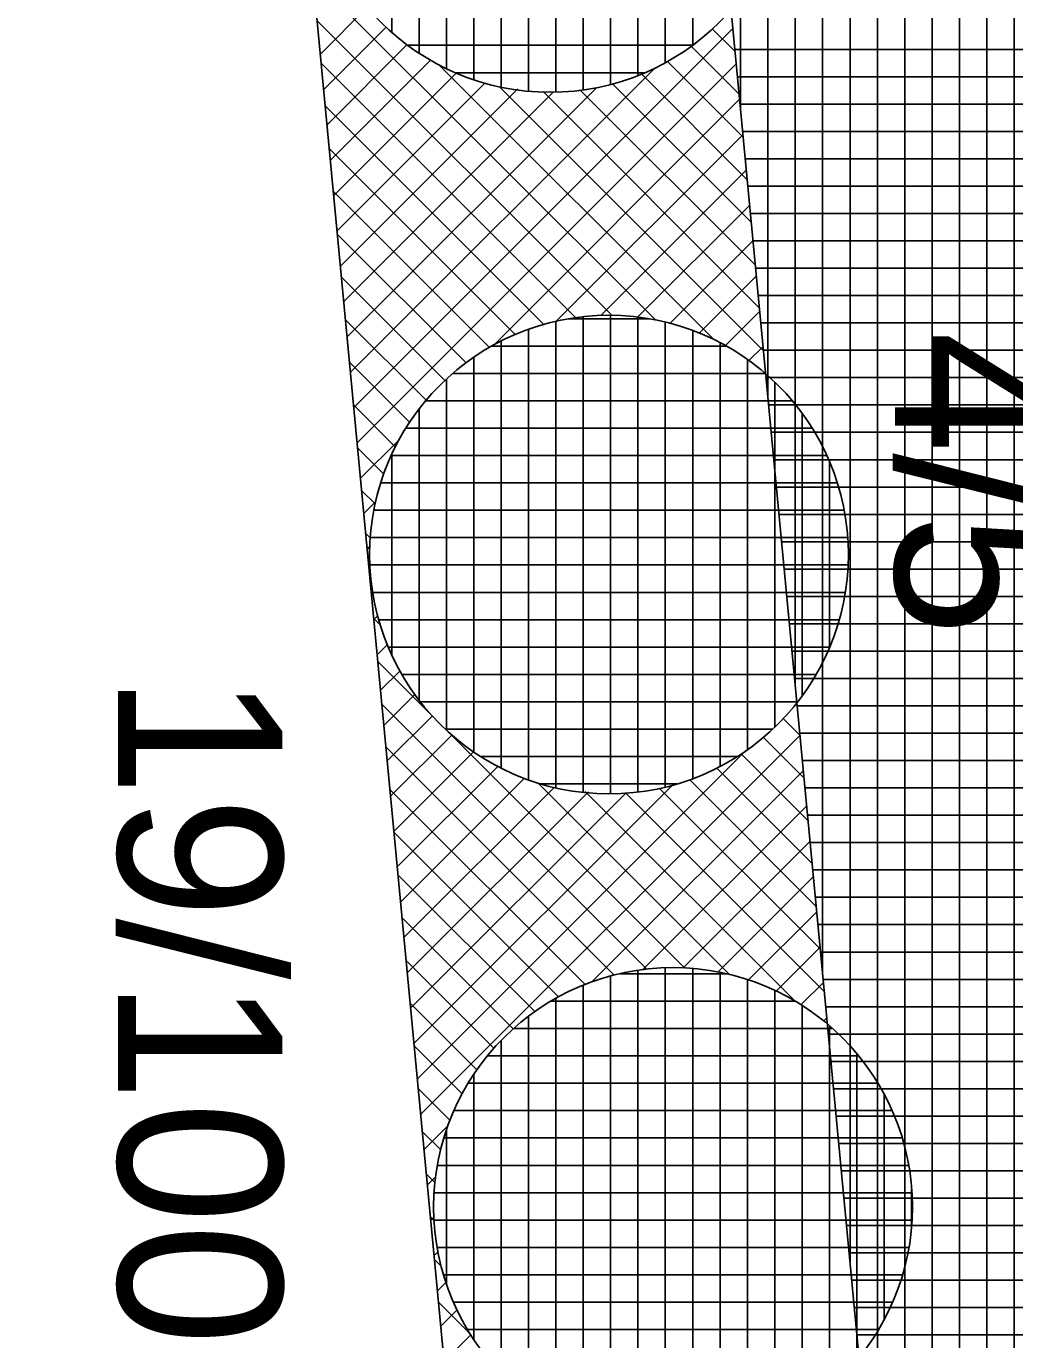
# Model space of a CAD drawing. Extents: x -565346 to -564154, y -1097386 to -1095620.
# Drawn here: x -564334.55 to -564327.33, y -1095967.15 to -1095957.54 of the extents above; entities that cross this region are included whole.
import ezdxf

# ---------------------------------------------------------------- set-up
doc = ezdxf.new("R2010")
doc.units = 0
for name, color, linetype in [('Vrstva 1', 7, 'Continuous'), ('Vrstva 40', 7, 'Continuous'), ('Vrstva 41', 7, 'Continuous'), ('Vrstva 42', 7, 'Continuous'), ('Vrstva 43', 7, 'Continuous'), ('Vrstva 44', 7, 'Continuous')]:
    doc.layers.add(name, color=color, linetype=linetype)

msp = doc.modelspace()

# ---------------------------------------------------------------- linework, layer by layer
at = {"layer": 'Vrstva 1'}
msp.add_line((-564332.63, -1095955.35), (-564327.79, -1096006.41), dxfattribs=at)
at = {"layer": 'Vrstva 41'}
msp.add_lwpolyline([(-564213.14, -1096212.119), (-564215.6771, -1096213.9423), (-564248.76, -1096171.14), (-564286.49, -1096118.78), (-564303.06, -1096086.2), (-564321.97, -1096050.57), (-564327.79, -1096006.41), (-564332.63, -1095955.35), (-564334.17, -1095918.36), (-564331.082, -1095918.814), (-564329.607, -1095955.228), (-564324.705, -1096006.855), (-564319.072, -1096049.639), (-564283.916, -1096117.222), (-564246.344, -1096169.361)], close=True, dxfattribs=at)
at = {"layer": 'Vrstva 42'}
for p, q in [((-564332.456, -1095957.1852), (-564329.9527, -1095959.6885)), ((-564332.059, -1095957.4022), (-564332.4029, -1095957.7461)), ((-564332.4264, -1095957.4976), (-564330.2687, -1095959.6554)), ((-564331.9215, -1095957.5475), (-564332.3784, -1095958.0044)), ((-564329.3858, -1095957.5574), (-564332.158, -1095960.3296)), ((-564329.5373, -1095957.5583), (-564329.3698, -1095957.7258)), ((-564331.7685, -1095957.6774), (-564332.3539, -1095958.2628)), ((-564329.6914, -1095957.6871), (-564329.3402, -1095958.0383)), ((-564332.3968, -1095957.8101), (-564330.5341, -1095959.6728)), ((-564331.5985, -1095957.7902), (-564332.3294, -1095958.5211)), ((-564329.9554, -1095957.8442), (-564332.1825, -1095960.0713)), ((-564329.3613, -1095957.8158), (-564332.1335, -1095960.588)), ((-564331.5366, -1095957.8218), (-564329.5237, -1095959.8347)), ((-564329.8638, -1095957.7975), (-564329.3105, -1095958.3508)), ((-564331.4088, -1095957.8833), (-564332.3049, -1095958.7795)), ((-564330.0549, -1095957.8893), (-564329.2808, -1095958.6634)), ((-564331.1986, -1095957.956), (-564332.2804, -1095959.0378)), ((-564330.9592, -1095957.9994), (-564332.2559, -1095959.2962)), ((-564330.6996, -1095958.0227), (-564332.2314, -1095959.5546)), ((-564330.3837, -1095957.9897), (-564332.207, -1095959.8129)), ((-564331.0901, -1095957.9854), (-564329.1621, -1095959.9134)), ((-564330.7739, -1095958.0188), (-564329.1918, -1095959.6009)), ((-564330.5019, -1095958.008), (-564329.2215, -1095959.2884)), ((-564330.2664, -1095957.9606), (-564329.2511, -1095958.9759)), ((-564332.3672, -1095958.1226), (-564330.7679, -1095959.7218)), ((-564329.3368, -1095958.0741), (-564331.1317, -1095959.869)), ((-564329.3122, -1095958.3324), (-564330.677, -1095959.6971)), ((-564332.3376, -1095958.435), (-564330.9782, -1095959.7944)), ((-564329.2877, -1095958.5907), (-564330.3543, -1095959.6573)), ((-564332.3079, -1095958.7475), (-564331.168, -1095959.8875)), ((-564329.2632, -1095958.849), (-564330.0826, -1095959.6684)), ((-564332.2783, -1095959.06), (-564331.338, -1095960.0003)), ((-564329.2387, -1095959.1073), (-564329.8461, -1095959.7148)), ((-564332.2487, -1095959.3724), (-564331.4911, -1095960.1301)), ((-564329.2141, -1095959.3657), (-564329.6338, -1095959.7853)), ((-564329.1896, -1095959.624), (-564329.4419, -1095959.8763)), ((-564332.2191, -1095959.6849), (-564331.6286, -1095960.2754)), ((-564329.1651, -1095959.8823), (-564329.2685, -1095959.9857)), ((-564332.1895, -1095959.9973), (-564331.7501, -1095960.4367)), ((-564332.1599, -1095960.3098), (-564331.8541, -1095960.6156)), ((-564332.1302, -1095960.6223), (-564331.9391, -1095960.8134)), ((-564331.829, -1095960.5663), (-564332.109, -1095960.8463)), ((-564332.1006, -1095960.9347), (-564332.0037, -1095961.0316)), ((-564332.0008, -1095961.021), (-564332.0845, -1095961.1047)), ((-564332.071, -1095961.2472), (-564332.0373, -1095961.2809)), ((-564332.0407, -1095961.3437), (-564332.06, -1095961.363)), ((-564332.0414, -1095961.5596), (-564332.0352, -1095961.5659)), ((-564332.0296, -1095961.6154), (-564332.0355, -1095961.6214)), ((-564332.0118, -1095961.8721), (-564331.9651, -1095961.9188)), ((-564331.9832, -1095961.8519), (-564332.011, -1095961.8797)), ((-564331.9127, -1095962.0642), (-564331.9866, -1095962.1381)), ((-564331.9821, -1095962.1846), (-564331.6042, -1095962.5625)), ((-564331.8217, -1095962.2561), (-564331.9621, -1095962.3964)), ((-564331.7123, -1095962.4295), (-564331.9376, -1095962.6548)), ((-564331.9525, -1095962.497), (-564330.0144, -1095964.4351)), ((-564331.5845, -1095962.5845), (-564331.9131, -1095962.9131)), ((-564329.0201, -1095962.6011), (-564328.8951, -1095962.7261)), ((-564331.4408, -1095962.7237), (-564331.8886, -1095963.1715)), ((-564328.8953, -1095962.7238), (-564331.6682, -1095965.4967)), ((-564331.4525, -1095962.7142), (-564329.738, -1095964.4287)), ((-564329.1654, -1095962.7386), (-564328.8654, -1095963.0386)), ((-564331.9229, -1095962.8095), (-564330.2528, -1095964.4796)), ((-564329.2917, -1095962.8373), (-564331.6927, -1095965.2383)), ((-564331.2813, -1095962.8471), (-564331.8641, -1095963.4299)), ((-564329.3267, -1095962.8601), (-564328.8357, -1095963.3511)), ((-564331.1043, -1095962.9529), (-564331.8396, -1095963.6882)), ((-564328.8707, -1095962.9821), (-564330.4193, -1095964.5306)), ((-564329.5056, -1095962.9641), (-564328.806, -1095963.6636)), ((-564331.8933, -1095963.1219), (-564330.4666, -1095964.5486)), ((-564330.9086, -1095963.04), (-564331.8151, -1095963.9466)), ((-564330.6924, -1095963.1067), (-564331.7906, -1095964.2049)), ((-564329.8246, -1095963.0874), (-564331.7172, -1095964.98)), ((-564330.8088, -1095963.0751), (-564329.4077, -1095964.4762)), ((-564329.9216, -1095963.1137), (-564328.7467, -1095964.2887)), ((-564329.7034, -1095963.0491), (-564328.7764, -1095963.9761)), ((-564330.4415, -1095963.1386), (-564331.7661, -1095964.4633)), ((-564330.1671, -1095963.1471), (-564331.7417, -1095964.7216)), ((-564330.4649, -1095963.1362), (-564328.932, -1095964.6691)), ((-564330.1709, -1095963.1473), (-564328.717, -1095964.6012)), ((-564328.8462, -1095963.2404), (-564330.0458, -1095964.44)), ((-564331.8637, -1095963.4344), (-564330.66, -1095964.6381)), ((-564328.8217, -1095963.4987), (-564329.751, -1095964.428)), ((-564331.8341, -1095963.7469), (-564330.8348, -1095964.7462)), ((-564328.7972, -1095963.757), (-564329.4965, -1095964.4564)), ((-564331.8044, -1095964.0593), (-564330.9921, -1095964.8716)), ((-564328.7726, -1095964.0153), (-564329.2716, -1095964.5143)), ((-564328.7481, -1095964.2737), (-564329.0706, -1095964.5961)), ((-564331.7748, -1095964.3718), (-564331.1328, -1095965.0138)), ((-564328.7236, -1095964.532), (-564328.8887, -1095964.6971)), ((-564331.7452, -1095964.6843), (-564331.2575, -1095965.172)), ((-564328.6991, -1095964.7903), (-564328.7244, -1095964.8157)), ((-564331.7156, -1095964.9967), (-564331.3647, -1095965.3476)), ((-564331.686, -1095965.3092), (-564331.4533, -1095965.5418)), ((-564331.6563, -1095965.6216), (-564331.5215, -1095965.7565)), ((-564331.4674, -1095965.5787), (-564331.6437, -1095965.755)), ((-564331.6267, -1095965.9341), (-564331.5643, -1095965.9965)), ((-564331.558, -1095965.9522), (-564331.6192, -1095966.0134)), ((-564331.5971, -1095966.2466), (-564331.5685, -1095966.2752)), ((-564331.57, -1095966.247), (-564331.5947, -1095966.2717)), ((-564331.5416, -1095966.5015), (-564331.5702, -1095966.5301)), ((-564331.5675, -1095966.559), (-564331.5165, -1095966.61)), ((-564331.4837, -1095966.7264), (-564331.5457, -1095966.7884)), ((-564331.5379, -1095966.8715), (-564331.3023, -1095967.107)), ((-564331.4019, -1095966.9274), (-564331.5213, -1095967.0468)), ((-564331.3009, -1095967.1093), (-564331.4968, -1095967.3051))]:
    msp.add_line(p, q, dxfattribs=at)
at = {"layer": 'Vrstva 43'}
for p, q in [((-564329.33, -1095958.1453), (-564329.33, -1095776.0583)), ((-564329.13, -1095960.2517), (-564329.13, -1095785.6079)), ((-564328.93, -1095962.358), (-564328.93, -1095795.1576)), ((-564328.73, -1095964.4644), (-564328.73, -1095800.13)), ((-564328.53, -1095966.5708), (-564328.53, -1095802.6378)), ((-564328.33, -1095968.6771), (-564328.33, -1095805.1456)), ((-564328.13, -1095970.7835), (-564328.13, -1095807.6534)), ((-564327.93, -1095972.8899), (-564327.93, -1095835.3239)), ((-564327.73, -1095974.9962), (-564327.73, -1095837.7895)), ((-564327.53, -1095977.1026), (-564327.53, -1095840.255)), ((-564327.33, -1095979.209), (-564327.33, -1095842.7206)), ((-564329.3713, -1095957.71), (-564322.1079, -1095957.71)), ((-564329.3523, -1095957.91), (-564322.0757, -1095957.91)), ((-564329.3334, -1095958.11), (-564322.0434, -1095958.11)), ((-564329.3144, -1095958.31), (-564322.0111, -1095958.31)), ((-564329.2954, -1095958.51), (-564321.9788, -1095958.51)), ((-564329.2764, -1095958.71), (-564321.9466, -1095958.71)), ((-564329.2574, -1095958.91), (-564321.9143, -1095958.91)), ((-564329.2384, -1095959.11), (-564321.882, -1095959.11)), ((-564329.2194, -1095959.31), (-564321.8497, -1095959.31)), ((-564329.2004, -1095959.51), (-564321.8175, -1095959.51)), ((-564329.1814, -1095959.71), (-564321.7852, -1095959.71)), ((-564329.1624, -1095959.91), (-564321.7529, -1095959.91)), ((-564329.1435, -1095960.11), (-564321.7206, -1095960.11)), ((-564329.1245, -1095960.31), (-564321.6884, -1095960.31)), ((-564329.1055, -1095960.51), (-564321.6561, -1095960.51)), ((-564329.0865, -1095960.71), (-564321.6238, -1095960.71)), ((-564329.0675, -1095960.91), (-564321.5915, -1095960.91)), ((-564329.0485, -1095961.11), (-564321.5593, -1095961.11)), ((-564329.0295, -1095961.31), (-564321.527, -1095961.31)), ((-564329.0105, -1095961.51), (-564321.4947, -1095961.51)), ((-564328.9915, -1095961.71), (-564321.4624, -1095961.71)), ((-564328.9725, -1095961.91), (-564321.4302, -1095961.91)), ((-564328.9536, -1095962.11), (-564321.3979, -1095962.11)), ((-564328.9346, -1095962.31), (-564321.3656, -1095962.31)), ((-564328.9156, -1095962.51), (-564321.3333, -1095962.51)), ((-564328.8966, -1095962.71), (-564321.3011, -1095962.71)), ((-564328.8776, -1095962.91), (-564321.2688, -1095962.91)), ((-564328.8586, -1095963.11), (-564321.2365, -1095963.11)), ((-564328.8396, -1095963.31), (-564321.2042, -1095963.31)), ((-564328.8206, -1095963.51), (-564321.172, -1095963.51)), ((-564328.8016, -1095963.71), (-564321.1397, -1095963.71)), ((-564328.7826, -1095963.91), (-564321.1074, -1095963.91)), ((-564328.7637, -1095964.11), (-564321.0751, -1095964.11)), ((-564328.7447, -1095964.31), (-564321.0429, -1095964.31)), ((-564328.7257, -1095964.51), (-564321.0106, -1095964.51)), ((-564328.7067, -1095964.71), (-564320.9783, -1095964.71)), ((-564328.6877, -1095964.91), (-564320.946, -1095964.91)), ((-564328.6687, -1095965.11), (-564320.9138, -1095965.11)), ((-564328.6497, -1095965.31), (-564320.8815, -1095965.31)), ((-564328.6307, -1095965.51), (-564320.8492, -1095965.51)), ((-564328.6117, -1095965.71), (-564320.8169, -1095965.71)), ((-564328.5927, -1095965.91), (-564320.7847, -1095965.91)), ((-564328.5737, -1095966.11), (-564320.7524, -1095966.11)), ((-564328.5548, -1095966.31), (-564320.7201, -1095966.31)), ((-564328.5358, -1095966.51), (-564320.6878, -1095966.51)), ((-564328.5168, -1095966.71), (-564320.6556, -1095966.71)), ((-564328.4978, -1095966.91), (-564320.6233, -1095966.91)), ((-564328.4788, -1095967.11), (-564320.591, -1095967.11))]:
    msp.add_line(p, q, dxfattribs=at)
msp.add_lwpolyline([(-564339.576, -1095722.251), (-564332.487, -1095897.108), (-564334.985, -1095897.209), (-564334.17, -1095918.36), (-564331.082, -1095918.814), (-564329.607, -1095955.228), (-564324.705, -1096006.855), (-564319.072, -1096049.639)], dxfattribs=at)
at = {"layer": 'Vrstva 44'}
for p, q in [((-564331.08, -1095954.5624), (-564331.08, -1095957.9856)), ((-564330.88, -1095954.5314), (-564330.88, -1095958.0146)), ((-564330.68, -1095954.5248), (-564330.68, -1095958.0211)), ((-564330.48, -1095954.5421), (-564330.48, -1095958.0053)), ((-564331.28, -1095954.6171), (-564331.28, -1095957.9302)), ((-564330.28, -1095954.5824), (-564330.28, -1095957.9666)), ((-564330.08, -1095954.647), (-564330.08, -1095957.9001)), ((-564331.48, -1095954.6976), (-564331.48, -1095957.849)), ((-564329.88, -1095954.7403), (-564329.88, -1095957.8055)), ((-564331.68, -1095954.8108), (-564331.68, -1095957.7375)), ((-564331.88, -1095954.9638), (-564331.88, -1095957.5829)), ((-564329.68, -1095954.87), (-564329.68, -1095957.6793)), ((-564331.7602, -1095957.68), (-564329.681, -1095957.68)), ((-564331.4124, -1095957.88), (-564330.0326, -1095957.88)), ((-564330.48, -1095959.6656), (-564330.48, -1095963.1426)), ((-564330.28, -1095959.6544), (-564330.28, -1095963.1519)), ((-564330.08, -1095959.6676), (-564330.08, -1095963.139)), ((-564330.88, -1095959.7573), (-564330.88, -1095963.05)), ((-564330.68, -1095959.6995), (-564330.68, -1095963.11)), ((-564330.5908, -1095959.68), (-564330.0017, -1095959.68)), ((-564329.88, -1095959.7048), (-564329.88, -1095963.1033)), ((-564329.68, -1095959.7663), (-564329.68, -1095963.0432)), ((-564331.08, -1095959.8417), (-564331.08, -1095962.9654)), ((-564329.48, -1095959.8543), (-564329.48, -1095962.9521)), ((-564331.1482, -1095959.88), (-564329.4341, -1095959.88)), ((-564331.28, -1095959.9619), (-564331.28, -1095962.8462)), ((-564329.28, -1095959.9781), (-564329.28, -1095962.8298)), ((-564331.48, -1095960.1195), (-564331.48, -1095962.687)), ((-564331.4334, -1095960.08), (-564329.1498, -1095960.08)), ((-564329.08, -1095960.1426), (-564329.08, -1095962.664)), ((-564331.68, -1095960.3408), (-564331.68, -1095962.4662)), ((-564331.6312, -1095960.28), (-564328.9505, -1095960.28)), ((-564328.88, -1095960.3727), (-564328.88, -1095962.4365)), ((-564331.7763, -1095960.48), (-564328.8079, -1095960.48)), ((-564331.8842, -1095960.68), (-564328.6998, -1095960.68)), ((-564331.88, -1095960.6697), (-564331.88, -1095962.1371)), ((-564328.68, -1095960.7242), (-564328.68, -1095962.0804)), ((-564331.9596, -1095960.88), (-564328.6228, -1095960.88)), ((-564332.0097, -1095961.08), (-564328.5738, -1095961.08)), ((-564332.0363, -1095961.28), (-564328.5482, -1095961.28)), ((-564332.0399, -1095961.48), (-564328.545, -1095961.48)), ((-564332.0184, -1095961.68), (-564328.5642, -1095961.68)), ((-564331.9737, -1095961.88), (-564328.609, -1095961.88)), ((-564331.9042, -1095962.08), (-564328.6798, -1095962.08)), ((-564331.8062, -1095962.28), (-564328.7786, -1095962.28)), ((-564331.6693, -1095962.48), (-564328.9135, -1095962.48)), ((-564331.488, -1095962.68), (-564329.096, -1095962.68)), ((-564331.2307, -1095962.88), (-564329.3544, -1095962.88)), ((-564330.7936, -1095963.08), (-564329.7948, -1095963.08)), ((-564330.2132, -1095964.47), (-564329.431, -1095964.47)), ((-564330.08, -1095964.4446), (-564330.08, -1095967.9036)), ((-564329.88, -1095964.4269), (-564329.88, -1095967.9228)), ((-564329.68, -1095964.4315), (-564329.68, -1095967.9171)), ((-564329.48, -1095964.4586), (-564329.48, -1095967.8881)), ((-564330.48, -1095964.553), (-564330.48, -1095967.796)), ((-564330.28, -1095964.4853), (-564330.28, -1095967.8625)), ((-564329.28, -1095964.5116), (-564329.28, -1095967.8355)), ((-564330.68, -1095964.6502), (-564330.68, -1095967.698)), ((-564329.08, -1095964.592), (-564329.08, -1095967.7573)), ((-564330.7152, -1095964.67), (-564328.9327, -1095964.67)), ((-564328.88, -1095964.7016), (-564328.88, -1095967.6461)), ((-564330.88, -1095964.7796), (-564330.88, -1095967.5674)), ((-564328.68, -1095964.8515), (-564328.68, -1095967.4968)), ((-564330.9884, -1095964.87), (-564328.6594, -1095964.87)), ((-564331.08, -1095964.9588), (-564331.08, -1095967.3893)), ((-564331.1788, -1095965.07), (-564328.4669, -1095965.07)), ((-564328.48, -1095965.0527), (-564328.48, -1095967.2923)), ((-564331.28, -1095965.2075), (-564331.28, -1095967.1411)), ((-564331.321, -1095965.27), (-564328.3273, -1095965.27)), ((-564328.28, -1095965.3516), (-564328.28, -1095966.9947)), ((-564331.424, -1095965.47), (-564328.2218, -1095965.47)), ((-564331.48, -1095965.613), (-564331.48, -1095966.7382)), ((-564331.4972, -1095965.67), (-564328.1491, -1095965.67)), ((-564331.5453, -1095965.87), (-564328.1021, -1095965.87)), ((-564331.57, -1095966.07), (-564328.0784, -1095966.07)), ((-564328.08, -1095966.0483), (-564328.08, -1095966.3147)), ((-564331.5698, -1095966.27), (-564328.0771, -1095966.27)), ((-564331.5464, -1095966.47), (-564328.0991, -1095966.47)), ((-564331.4997, -1095966.67), (-564328.1469, -1095966.67)), ((-564331.428, -1095966.87), (-564328.22, -1095966.87)), ((-564331.3252, -1095967.07), (-564328.3211, -1095967.07))]:
    msp.add_line(p, q, dxfattribs=at)
for centre in [(-564330.7219, -1095956.2736), (-564330.2918, -1095961.4038), (-564329.8235, -1095966.174)]:
    msp.add_circle(centre, 1.75, dxfattribs=at)

# ---------------------------------------------------------------- texts
at = {"layer": 'Vrstva 40'}
for s, p in [('4/5', (-564328.2, -1095959.77)), ('19/100', (-564333.88, -1095962.28))]:
    msp.add_text(s, height=1.2, rotation=270, dxfattribs=at).set_placement(p)

doc.saveas('drawing.dxf')
